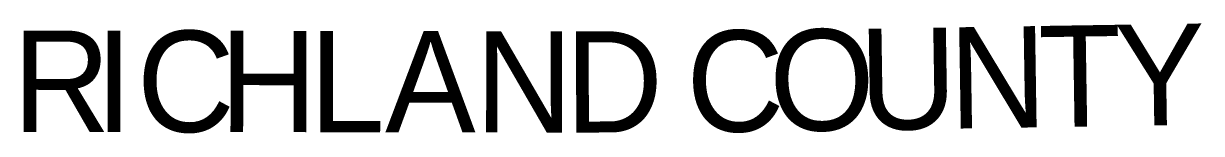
# Model space of a CAD drawing. Extents: x 1759416 to 2214760, y 252598 to 1116833.
# Drawn here: x 1944986 to 1956583, y 929564 to 930650 of the extents above; entities that cross this region are included whole.
import ezdxf

# ---------------------------------------------------------------- set-up
doc = ezdxf.new("R2010")
doc.units = 0
doc.layers.add('GM_X_Adjacent_County_Text', color=7, linetype='Continuous')

msp = doc.modelspace()

# ---------------------------------------------------------------- texts
at = {"layer": 'GM_X_Adjacent_County_Text'}
for s, rotation, p in [('R', 359.9244, (1944877, 929580)), ('I', 359.9231, (1945691, 929579)), ('C', 359.9238, (1946100, 929579)), ('H', 359.9239, (1946914, 929578)), ('L', 359.9244, (1947798, 929576)), ('A', 359.9239, (1948546, 929575)), ('N', 359.9341, (1949431, 929574)), ('D', 0.1004, (1950318, 929573)), ('C', 0.5383, (1951515, 929577)), ('O', 0.8324, (1952334, 929585)), ('U', 0.8903, (1953220, 929597)), ('N', 0.8906, (1954104, 929611)), ('T', 0.8902, (1954988, 929625)), ('Y', 0.8895, (1955736, 929637))]:
    msp.add_text(s, height=1000, rotation=rotation, dxfattribs=at).set_placement(p)

doc.saveas('drawing.dxf')
